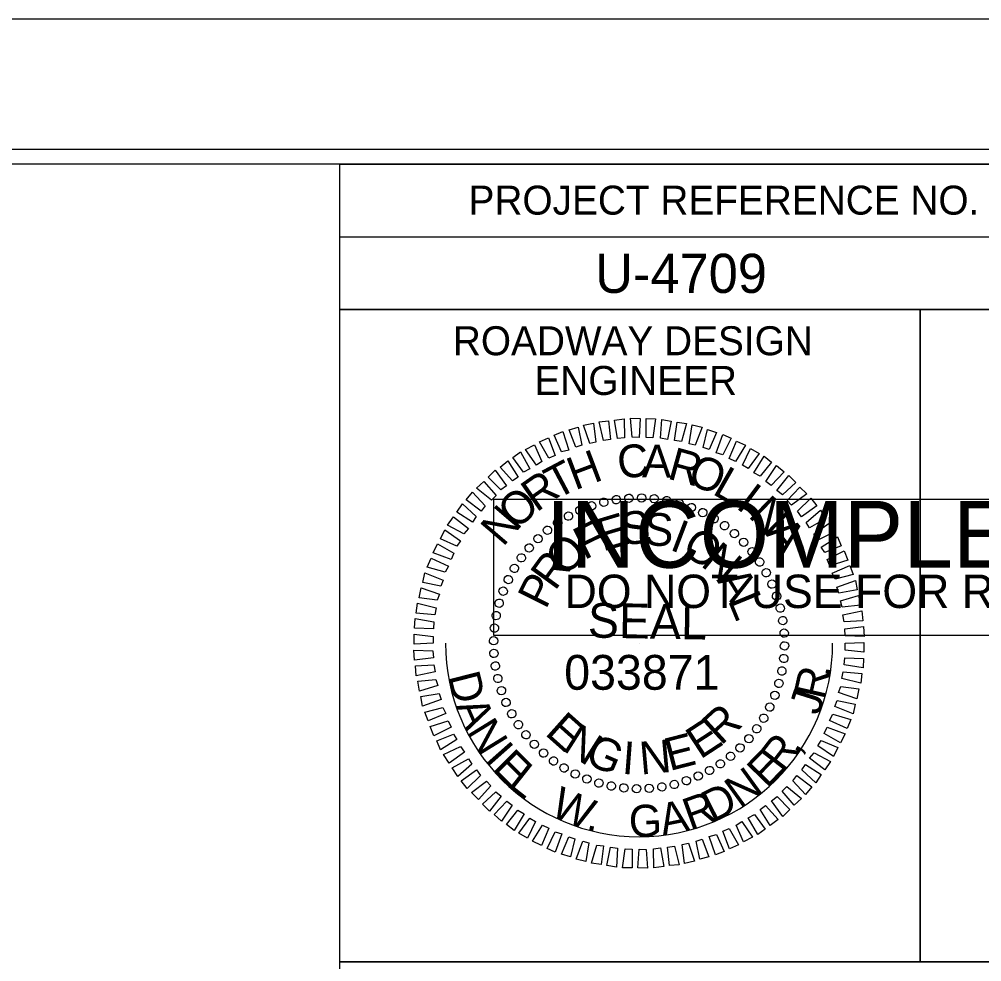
# Model space of a CAD drawing. Extents: x 958711 to 962106, y 831169 to 840840.
# Drawn here: x 960122.5 to 960288.4, y 837004.2 to 837166.7 of the extents above; entities that cross this region are included whole.
import ezdxf

# ---------------------------------------------------------------- set-up
doc = ezdxf.new("R2010")
doc.units = 0
for name, color, linetype in [('Scratch_Level_0', 7, 'Continuous'), ('Sheet Data Field CELL', 7, 'Continuous'), ('Sheet Plot Border Inside CELL', 7, 'Continuous'), ('Sheet Plot Border Outside CELL', 7, 'Continuous'), ('Sheet Professional Seal CELL', 7, 'Continuous'), ('Sheet Profile Grid Minor CELL', 7, 'Continuous'), ('Sheet Sticker Exception Certification CELL', 7, 'Continuous'), ('Sheet Sticker Incomplete CELL', 7, 'Continuous'), ('Sheet Typical CELL', 7, 'Continuous')]:
    doc.layers.add(name, color=color, linetype=linetype)

msp = doc.modelspace()

# ---------------------------------------------------------------- linework, layer by layer
at = {"layer": 'Scratch_Level_0'}
msp.add_arc((960229.34, 837059.11), 33.36, 180, 360, dxfattribs=at)
at = {"layer": 'Sheet Plot Border Inside CELL'}
msp.add_lwpolyline([(960390.3, 837144.29), (958723.8, 837144.29), (958723.8, 836089.19), (960390.3, 836089.19)], close=True, dxfattribs=at)
at = {"layer": 'Sheet Plot Border Outside CELL'}
msp.add_lwpolyline([(960394.8, 837166.74), (958710.8, 837166.74), (958710.8, 836066.74), (960394.8, 836066.74)], close=True, dxfattribs=at)
at = {"layer": 'Sheet Professional Seal CELL'}
for p, q in [((960221.14, 837082.86), (960221.14, 837082.86)), ((960223.24, 837083.46), (960223.24, 837083.46)), ((960225.44, 837083.86), (960225.44, 837083.86)), ((960227.59, 837084.16), (960227.59, 837084.16)), ((960229.79, 837084.21), (960229.79, 837084.21)), ((960231.99, 837084.06), (960231.99, 837084.06)), ((960234.14, 837083.71), (960234.14, 837083.71)), ((960236.24, 837083.26), (960236.24, 837083.26)), ((960219.14, 837082.06), (960219.14, 837082.06)), ((960238.34, 837082.56), (960238.34, 837082.56)), ((960240.34, 837081.66), (960240.34, 837081.66)), ((960215.29, 837079.91), (960215.29, 837079.91)), ((960217.19, 837081.06), (960217.19, 837081.06)), ((960242.29, 837080.66), (960242.29, 837080.66)), ((960213.54, 837078.66), (960213.54, 837078.66)), ((960244.09, 837079.41), (960244.09, 837079.41)), ((960245.84, 837078.06), (960245.84, 837078.06)), ((960211.89, 837077.16), (960211.89, 837077.16)), ((960247.39, 837076.56), (960247.39, 837076.56)), ((960210.39, 837075.61), (960210.39, 837075.61)), ((960248.89, 837074.91), (960248.89, 837074.91)), ((960209.04, 837073.86), (960209.04, 837073.86)), ((960250.14, 837073.16), (960250.14, 837073.16)), ((960207.79, 837072.06), (960207.79, 837072.06)), ((960251.29, 837071.26), (960251.29, 837071.26)), ((960206.79, 837070.11), (960206.79, 837070.11)), ((960205.89, 837068.11), (960205.89, 837068.11)), ((960252.29, 837069.31), (960252.29, 837069.31)), ((960253.09, 837067.31), (960253.09, 837067.31)), ((960205.19, 837066.01), (960205.19, 837066.01)), ((960253.69, 837065.21), (960253.69, 837065.21)), ((960204.74, 837063.91), (960204.74, 837063.91)), ((960254.09, 837063.01), (960254.09, 837063.01)), ((960204.39, 837061.76), (960204.39, 837061.76)), ((960254.39, 837060.86), (960254.39, 837060.86)), ((960204.24, 837059.56), (960204.24, 837059.56)), ((960229.34, 837059.11), (960229.34, 837059.11)), ((960254.44, 837058.66), (960254.44, 837058.66)), ((960204.29, 837057.36), (960204.29, 837057.36)), ((960254.29, 837056.46), (960254.29, 837056.46)), ((960204.59, 837055.21), (960204.59, 837055.21)), ((960204.99, 837053.01), (960204.99, 837053.01)), ((960253.94, 837054.31), (960253.94, 837054.31)), ((960253.49, 837052.21), (960253.49, 837052.21)), ((960205.59, 837050.91), (960205.59, 837050.91)), ((960252.79, 837050.11), (960252.79, 837050.11)), ((960206.39, 837048.91), (960206.39, 837048.91)), ((960251.89, 837048.11), (960251.89, 837048.11)), ((960207.39, 837046.96), (960207.39, 837046.96)), ((960208.54, 837045.06), (960208.54, 837045.06)), ((960250.89, 837046.16), (960250.89, 837046.16)), ((960209.79, 837043.31), (960209.79, 837043.31)), ((960249.64, 837044.36), (960249.64, 837044.36)), ((960211.29, 837041.66), (960211.29, 837041.66)), ((960248.29, 837042.61), (960248.29, 837042.61)), ((960212.84, 837040.16), (960212.84, 837040.16)), ((960246.79, 837041.06), (960246.79, 837041.06)), ((960214.59, 837038.81), (960214.59, 837038.81)), ((960243.39, 837038.31), (960243.39, 837038.31)), ((960245.14, 837039.56), (960245.14, 837039.56)), ((960216.39, 837037.56), (960216.39, 837037.56)), ((960218.34, 837036.56), (960218.34, 837036.56)), ((960241.49, 837037.16), (960241.49, 837037.16)), ((960220.34, 837035.66), (960220.34, 837035.66)), ((960222.44, 837034.96), (960222.44, 837034.96)), ((960235.44, 837034.76), (960235.44, 837034.76)), ((960237.54, 837035.36), (960237.54, 837035.36)), ((960239.54, 837036.16), (960239.54, 837036.16)), ((960224.54, 837034.51), (960224.54, 837034.51)), ((960226.69, 837034.16), (960226.69, 837034.16)), ((960228.89, 837034.01), (960228.89, 837034.01)), ((960231.09, 837034.06), (960231.09, 837034.06)), ((960233.24, 837034.36), (960233.24, 837034.36))]:
    msp.add_line(p, q, dxfattribs=at)
for points in [[(960225.64, 837094.41), (960225.09, 837097.61), (960226.79, 837097.81), (960226.84, 837094.56)], [(960228.14, 837094.66), (960227.89, 837097.91), (960229.54, 837097.86), (960229.34, 837094.61)], [(960230.54, 837094.61), (960230.54, 837097.86), (960232.19, 837097.81), (960231.74, 837094.56)], [(960218.44, 837092.91), (960217.29, 837095.91), (960218.84, 837096.36), (960219.49, 837093.26)], [(960220.84, 837093.56), (960219.79, 837096.71), (960221.49, 837097.06), (960221.89, 837093.81)], [(960223.24, 837094.11), (960222.44, 837097.31), (960224.09, 837097.46), (960224.44, 837094.26)], [(960233.04, 837094.46), (960233.24, 837097.71), (960234.89, 837097.41), (960234.24, 837094.26)], [(960235.44, 837094.06), (960235.89, 837097.26), (960237.54, 837097.01), (960236.64, 837093.91)], [(960237.99, 837093.51), (960238.49, 837096.76), (960240.19, 837096.36), (960239.04, 837093.26)], [(960213.79, 837091.06), (960212.19, 837093.86), (960213.74, 837094.56), (960214.89, 837091.51)], [(960215.99, 837092.11), (960214.69, 837095.01), (960216.19, 837095.61), (960217.24, 837092.41)], [(960240.39, 837092.86), (960241.14, 837095.96), (960242.69, 837095.46), (960241.44, 837092.51)], [(960242.64, 837091.96), (960243.79, 837095.11), (960245.19, 837094.51), (960243.79, 837091.61)], [(960211.64, 837089.86), (960209.79, 837092.56), (960211.34, 837093.36), (960212.59, 837090.46)], [(960244.89, 837091.01), (960246.14, 837093.96), (960247.69, 837093.26), (960245.99, 837090.46)], [(960209.44, 837088.61), (960207.59, 837091.16), (960208.89, 837092.11), (960210.54, 837089.21)], [(960247.19, 837089.86), (960248.54, 837092.71), (960250.04, 837091.86), (960248.14, 837089.26)], [(960249.14, 837088.51), (960250.89, 837091.41), (960252.19, 837090.36), (960250.24, 837087.91)], [(960207.54, 837087.11), (960205.39, 837089.51), (960206.74, 837090.56), (960208.49, 837087.76)], [(960251.19, 837087.01), (960253.04, 837089.76), (960254.34, 837088.66), (960252.14, 837086.31)], [(960205.54, 837085.56), (960203.34, 837087.76), (960204.54, 837088.96), (960206.49, 837086.26)], [(960253.09, 837085.46), (960255.14, 837088.06), (960256.34, 837086.86), (960254.04, 837084.71)], [(960203.89, 837083.81), (960201.34, 837085.86), (960202.59, 837087.01), (960204.69, 837084.61)], [(960202.14, 837081.91), (960199.54, 837083.86), (960200.64, 837085.16), (960202.84, 837082.81)], [(960254.89, 837083.71), (960257.04, 837086.06), (960258.24, 837084.86), (960255.64, 837082.91)], [(960200.64, 837080.01), (960197.94, 837081.71), (960198.89, 837083.16), (960201.29, 837080.96)], [(960256.64, 837081.91), (960258.94, 837084.16), (960259.99, 837082.81), (960257.34, 837080.91)], [(960258.14, 837079.96), (960260.59, 837082.06), (960261.54, 837080.61), (960258.74, 837079.01)], [(960199.14, 837078.01), (960196.34, 837079.51), (960197.34, 837080.91), (960199.94, 837078.91)], [(960259.44, 837077.91), (960262.09, 837079.81), (960263.04, 837078.31), (960260.14, 837076.91)], [(960197.94, 837075.86), (960195.09, 837077.11), (960195.84, 837078.66), (960198.54, 837076.81)], [(960196.94, 837073.56), (960193.84, 837074.71), (960194.59, 837076.26), (960197.44, 837074.66)], [(960260.74, 837075.71), (960263.54, 837077.46), (960264.19, 837075.91), (960261.34, 837074.76)], [(960261.74, 837073.56), (960264.69, 837075.06), (960265.34, 837073.46), (960262.24, 837072.46)], [(960195.94, 837071.36), (960192.84, 837072.26), (960193.49, 837073.81), (960196.49, 837072.41)], [(960195.19, 837068.96), (960192.09, 837069.61), (960192.44, 837071.26), (960195.59, 837070.01)], [(960262.64, 837071.21), (960265.69, 837072.51), (960266.24, 837070.96), (960263.14, 837070.16)], [(960263.44, 837068.81), (960266.64, 837069.96), (960266.94, 837068.31), (960263.79, 837067.76)], [(960194.54, 837066.56), (960191.44, 837066.96), (960191.79, 837068.66), (960194.94, 837067.61)], [(960264.04, 837066.41), (960267.19, 837067.36), (960267.49, 837065.66), (960264.34, 837065.36)], [(960194.14, 837064.01), (960190.94, 837064.31), (960191.14, 837066.01), (960194.39, 837065.21)], [(960264.49, 837064.01), (960267.74, 837064.71), (960267.89, 837063.01), (960264.69, 837062.81)], [(960193.89, 837061.61), (960190.64, 837061.71), (960190.74, 837063.36), (960193.99, 837062.81)], [(960264.79, 837061.61), (960268.04, 837062.01), (960268.14, 837060.31), (960264.89, 837060.41)], [(960193.84, 837059.11), (960190.59, 837058.96), (960190.59, 837060.66), (960193.84, 837060.31)], [(960264.84, 837059.11), (960268.09, 837059.26), (960268.09, 837057.56), (960264.84, 837057.91)], [(960193.89, 837056.61), (960190.64, 837056.21), (960190.54, 837057.91), (960193.79, 837057.81)], [(960264.79, 837056.61), (960268.04, 837056.51), (960267.94, 837054.86), (960264.69, 837055.41)], [(960194.19, 837054.21), (960190.94, 837053.51), (960190.79, 837055.21), (960193.99, 837055.41)], [(960264.54, 837054.21), (960267.74, 837053.91), (960267.54, 837052.21), (960264.29, 837053.01)], [(960194.64, 837051.81), (960191.49, 837050.86), (960191.19, 837052.56), (960194.34, 837052.86)], [(960264.14, 837051.66), (960267.24, 837051.26), (960266.89, 837049.56), (960263.74, 837050.61)], [(960195.24, 837049.41), (960192.04, 837048.26), (960191.74, 837049.91), (960194.89, 837050.46)], [(960196.04, 837047.01), (960192.99, 837045.71), (960192.44, 837047.26), (960195.54, 837048.06)], [(960263.49, 837049.26), (960266.59, 837048.61), (960266.24, 837046.96), (960263.09, 837048.21)], [(960262.74, 837046.86), (960265.84, 837045.96), (960265.19, 837044.41), (960262.19, 837045.81)], [(960196.94, 837044.66), (960193.99, 837043.16), (960193.34, 837044.76), (960196.44, 837045.76)], [(960261.74, 837044.66), (960264.84, 837043.51), (960264.09, 837041.96), (960261.24, 837043.56)], [(960197.94, 837042.51), (960195.14, 837040.76), (960194.49, 837042.31), (960197.34, 837043.46)], [(960260.74, 837042.36), (960263.59, 837041.11), (960262.84, 837039.56), (960260.14, 837041.41)], [(960199.24, 837040.31), (960196.59, 837038.41), (960195.64, 837039.91), (960198.54, 837041.31)], [(960259.54, 837040.21), (960262.34, 837038.71), (960261.34, 837037.31), (960258.74, 837039.31)], [(960200.54, 837038.26), (960198.09, 837036.16), (960197.14, 837037.61), (960199.94, 837039.21)], [(960258.04, 837038.21), (960260.74, 837036.51), (960259.79, 837035.06), (960257.39, 837037.26)], [(960202.04, 837036.31), (960199.74, 837034.06), (960198.69, 837035.41), (960201.34, 837037.31)], [(960203.79, 837034.51), (960201.64, 837032.16), (960200.44, 837033.36), (960203.04, 837035.31)], [(960256.54, 837036.31), (960259.14, 837034.36), (960258.04, 837033.06), (960255.84, 837035.41)], [(960205.59, 837032.76), (960203.54, 837030.16), (960202.34, 837031.36), (960204.64, 837033.51)], [(960254.79, 837034.41), (960257.34, 837032.36), (960256.09, 837031.21), (960253.99, 837033.61)], [(960207.49, 837031.21), (960205.64, 837028.46), (960204.34, 837029.56), (960206.54, 837031.91)], [(960253.14, 837032.66), (960255.34, 837030.46), (960254.14, 837029.26), (960252.19, 837031.96)], [(960209.54, 837029.71), (960207.79, 837026.81), (960206.49, 837027.86), (960208.44, 837030.31)], [(960251.14, 837031.11), (960253.29, 837028.71), (960251.94, 837027.66), (960250.19, 837030.46)], [(960211.49, 837028.36), (960210.14, 837025.51), (960208.64, 837026.36), (960210.54, 837028.96)], [(960247.04, 837028.36), (960248.89, 837025.66), (960247.34, 837024.86), (960246.09, 837027.76)], [(960249.24, 837029.61), (960251.09, 837027.06), (960249.79, 837026.11), (960248.14, 837029.01)], [(960213.79, 837027.21), (960212.54, 837024.26), (960210.99, 837024.96), (960212.69, 837027.76)], [(960216.04, 837026.26), (960214.89, 837023.11), (960213.49, 837023.71), (960214.89, 837026.61)], [(960244.89, 837027.16), (960246.49, 837024.36), (960244.94, 837023.66), (960243.79, 837026.71)], [(960218.29, 837025.36), (960217.54, 837022.26), (960215.99, 837022.76), (960217.24, 837025.71)], [(960220.69, 837024.71), (960220.19, 837021.46), (960218.49, 837021.86), (960219.64, 837024.96)], [(960240.24, 837025.31), (960241.39, 837022.31), (960239.84, 837021.86), (960239.19, 837024.96)], [(960242.69, 837026.11), (960243.99, 837023.21), (960242.49, 837022.61), (960241.44, 837025.81)], [(960223.24, 837024.16), (960222.79, 837020.96), (960221.14, 837021.21), (960222.04, 837024.31)], [(960225.64, 837023.76), (960225.44, 837020.51), (960223.79, 837020.81), (960224.44, 837023.96)], [(960228.14, 837023.61), (960228.14, 837020.36), (960226.49, 837020.41), (960226.94, 837023.66)], [(960230.54, 837023.56), (960230.79, 837020.31), (960229.14, 837020.36), (960229.34, 837023.61)], [(960233.04, 837023.81), (960233.59, 837020.61), (960231.89, 837020.41), (960231.84, 837023.66)], [(960235.44, 837024.11), (960236.24, 837020.91), (960234.59, 837020.76), (960234.24, 837023.96)], [(960237.84, 837024.66), (960238.89, 837021.51), (960237.19, 837021.16), (960236.79, 837024.41)]]:
    msp.add_lwpolyline(points, close=True, dxfattribs=at)
for centre, major_axis in [((960225.41, 837083.88), (-0.113, 0.711)), ((960227.59, 837084.13), (-0.05, 0.718)), ((960229.78, 837084.19), (0.013, 0.72)), ((960231.96, 837084.05), (0.075, 0.716)), ((960234.12, 837083.73), (0.137, 0.707)), ((960219.14, 837082.02), (-0.293, 0.658)), ((960221.17, 837082.82), (-0.234, 0.681)), ((960223.27, 837083.44), (-0.174, 0.699)), ((960236.25, 837083.22), (0.198, 0.692)), ((960238.33, 837082.52), (0.258, 0.672)), ((960217.18, 837081.04), (-0.349, 0.63)), ((960240.33, 837081.65), (0.316, 0.647)), ((960242.26, 837080.61), (0.371, 0.617)), ((960215.31, 837079.9), (-0.403, 0.597)), ((960244.08, 837079.4), (0.423, 0.582)), ((960211.92, 837077.15), (-0.5, 0.518)), ((960213.55, 837078.6), (-0.453, 0.56)), ((960245.79, 837078.04), (0.472, 0.543)), ((960210.41, 837075.56), (-0.543, 0.472)), ((960247.38, 837076.53), (0.518, 0.5)), ((960209.05, 837073.85), (-0.582, 0.423)), ((960248.83, 837074.89), (0.56, 0.453)), ((960250.13, 837073.13), (0.597, 0.403)), ((960207.84, 837072.03), (-0.617, 0.371)), ((960251.27, 837071.27), (0.63, 0.349)), ((960206.8, 837070.1), (-0.647, 0.316)), ((960252.25, 837069.31), (0.658, 0.293)), ((960205.92, 837068.1), (-0.672, 0.258)), ((960253.05, 837067.27), (0.681, 0.234)), ((960205.23, 837066.02), (-0.692, 0.198)), ((960204.72, 837063.89), (-0.707, 0.137)), ((960253.67, 837065.18), (0.699, 0.174)), ((960254.11, 837063.03), (0.711, 0.113)), ((960204.4, 837061.73), (-0.716, 0.075)), ((960254.36, 837060.86), (0.718, 0.05)), ((960204.26, 837059.55), (-0.72, 0.013)), ((960204.32, 837057.36), (-0.718, -0.05)), ((960254.41, 837058.67), (0.72, -0.013)), ((960254.28, 837056.49), (0.716, -0.075)), ((960204.57, 837055.19), (-0.711, -0.113)), ((960253.96, 837054.32), (0.707, -0.137)), ((960205, 837053.04), (-0.699, -0.174)), ((960253.45, 837052.2), (0.692, -0.198)), ((960205.62, 837050.94), (-0.681, -0.234)), ((960206.43, 837048.91), (-0.658, -0.293)), ((960252.75, 837050.12), (0.672, -0.258)), ((960251.88, 837048.11), (0.647, -0.316)), ((960207.4, 837046.95), (-0.63, -0.349)), ((960250.84, 837046.19), (0.617, -0.371)), ((960208.55, 837045.08), (-0.597, -0.403)), ((960249.63, 837044.37), (0.582, -0.423)), ((960209.85, 837043.33), (-0.56, -0.453)), ((960248.27, 837042.66), (0.543, -0.472)), ((960211.3, 837041.69), (-0.518, -0.5)), ((960246.76, 837041.07), (0.5, -0.518)), ((960212.88, 837040.18), (-0.472, -0.543)), ((960245.12, 837039.62), (0.453, -0.56)), ((960214.6, 837038.82), (-0.423, -0.582)), ((960216.42, 837037.61), (-0.371, -0.617)), ((960243.36, 837038.32), (0.403, -0.597)), ((960218.34, 837036.57), (-0.316, -0.647)), ((960220.35, 837035.69), (-0.258, -0.672)), ((960239.54, 837036.2), (0.293, -0.658)), ((960241.5, 837037.17), (0.349, -0.63)), ((960222.43, 837035), (-0.198, -0.692)), ((960224.55, 837034.49), (-0.137, -0.707)), ((960226.72, 837034.17), (-0.075, -0.716)), ((960228.9, 837034.03), (-0.013, -0.72)), ((960231.09, 837034.09), (0.05, -0.718)), ((960233.26, 837034.34), (0.113, -0.711)), ((960235.41, 837034.77), (0.174, -0.699)), ((960237.5, 837035.4), (0.234, -0.681))]:
    msp.add_ellipse(centre, major_axis=major_axis, ratio=0.999708, dxfattribs=at)
at = {"layer": 'Sheet Sticker Exception Certification CELL'}
for p, q in [((960177.75, 836980.69), (960177.75, 837004.19)), ((960177.75, 837004.19), (960377.79, 837004.19))]:
    msp.add_line(p, q, dxfattribs=at)
at = {"layer": 'Sheet Sticker Incomplete CELL'}
msp.add_lwpolyline([(960204.3, 837060.44), (960204.3, 837083.94), (960351.3, 837083.94), (960351.3, 837060.44)], close=True, dxfattribs=at)
at = {"layer": 'Sheet Typical CELL'}
for p, q in [((960177.75, 837129.19), (960377.8, 837129.19)), ((960277.8, 837116.69), (960277.8, 837004.24))]:
    msp.add_line(p, q, dxfattribs=at)
for points in [[(960377.8, 837141.74), (958877.8, 837141.74), (958877.8, 836091.74), (960377.8, 836091.74)], [(960177.75, 837141.74), (960377.8, 837141.74), (960377.8, 837116.69), (960177.75, 837116.69)], [(960177.75, 837116.69), (960277.8, 837116.69), (960277.8, 837004.19), (960177.75, 837004.19)], [(960277.8, 837116.69), (960377.8, 837116.69), (960377.8, 837004.19), (960277.8, 837004.19)]]:
    msp.add_lwpolyline(points, close=True, dxfattribs=at)

# ---------------------------------------------------------------- texts
at = {"layer": 'Sheet Data Field CELL'}
msp.add_text('U-4709', height=6.75, dxfattribs=at).set_placement((960221.78, 837119.54))
at = {"layer": 'Sheet Professional Seal CELL'}
for s, height, rotation, p in [('C', 5.64, 6.2199, (960225.89, 837087.46)), ('A', 5.64, 359.0203, (960229.84, 837087.76)), ('R', 5.64, 344.6211, (960234.04, 837087.56)), ('H', 5.64, 20.6195, (960218.29, 837085.46)), ('O', 5.64, 337.4212, (960237.39, 837086.81)), ('T', 5.64, 27.8198, (960215.04, 837083.81)), ('L', 5.64, 330.2209, (960241.79, 837084.96)), ('R', 5.64, 35.0205, (960211.64, 837081.61)), ('I', 5.64, 323.0201, (960245.84, 837082.56)), ('O', 5.64, 42.2217, (960208.19, 837078.51)), ('N', 5.64, 315.8189, (960247.99, 837081.01)), ('N', 5.64, 49.4235, (960205.89, 837075.61)), ('E', 5.64, 16.6111, (960223.09, 837074.91)), ('S', 5.64, 7.2556, (960226.54, 837075.96)), ('S', 5.64, 357.9004, (960230.14, 837076.01)), ('F', 5.64, 25.967, (960219.89, 837073.41)), ('I', 5.64, 339.1896, (960234.44, 837075.31)), ('A', 5.64, 308.6172, (960250.94, 837078.06)), ('O', 5.64, 329.8335, (960236.44, 837074.61)), ('O', 5.64, 44.6812, (960216.59, 837070.46)), ('N', 5.64, 320.4766, (960239.79, 837072.61)), ('R', 5.64, 54.0397, (960214.84, 837068.01)), ('P', 5.64, 63.3989, (960213.24, 837064.81)), ('A', 5.64, 301.7603, (960242.64, 837070.01)), ('L', 5.64, 292.4008, (960244.59, 837066.56)), ('SEAL', 5.998, 359, (960220.49, 837060.11)), ('R', 5.64, 42.4814, (960243.44, 837041.36)), ('E', 5.64, 318.2769, (960212.94, 837043.46)), ('N', 5.64, 327.634, (960215.94, 837040.76)), ('E', 5.64, 33.1241, (960239.89, 837039.01)), ('G', 5.64, 336.9902, (960219.74, 837038.51)), ('E', 5.64, 14.4118, (960234.59, 837037.06)), ('I', 5.64, 355.7012, (960226.29, 837036.61)), ('N', 5.64, 5.0564, (960229.64, 837036.46))]:
    msp.add_text(s, height=height, rotation=rotation, dxfattribs=at).set_placement(p)
at = {"layer": 'Sheet Profile Grid Minor CELL'}
msp.add_text('033871', height=5.998, dxfattribs=at).set_placement((960216.44, 837051.1))
for s, rotation, p in [('R', 77.3541, (960261.31, 837049.21)), ('D', 284.2682, (960196.35, 837053.47)), ('.', 84.2805, (960262.27, 837053.13)), ('J', 72.4855, (960260.35, 837046.53)), ('A', 293.4128, (960197.66, 837048.3)), ('N', 301.5986, (960199.53, 837043.9)), ('R', 52.3788, (960254.14, 837036.63)), ('I', 311.5304, (960202.6, 837038.98)), (',', 59.3052, (960256.67, 837039.79)), ('E', 315.0508, (960203.88, 837037.38)), ('E', 45.7958, (960251.4, 837033.94)), ('L', 321.6338, (960206.54, 837034.6)), ('N', 35.8641, (960246.73, 837030.51)), ('W', 336.8891, (960213.79, 837029.47)), ('R', 19.793, (960238.13, 837026.81)), ('D', 26.7195, (960241.96, 837028.11)), ('A', 11.6072, (960233.44, 837025.89)), ('G', 1.6755, (960227.65, 837025.68)), ('.', 348.4952, (960220.07, 837026.95))]:
    msp.add_text(s, height=5.5, rotation=rotation, dxfattribs=at).set_placement(p)
at = {"layer": 'Sheet Sticker Incomplete CELL'}
for s, height, p in [('INCOMPLETE PLANS', 11.52, (960213.25, 837072.14)), ('DO NOT USE FOR R/W ACQUISITION', 5.76, (960216.5, 837065.19))]:
    msp.add_text(s, height=height, dxfattribs=at).set_placement(p)
at = {"layer": 'Sheet Typical CELL'}
for s, height, p in [('PROJECT REFERENCE NO.', 5.0001, (960199.95, 837133.04)), ('ROADWAY DESIGN', 5.0001, (960197.25, 837108.79)), ('ENGINEER', 5, (960211.3, 837101.94))]:
    msp.add_text(s, height=height, dxfattribs=at).set_placement(p)

doc.saveas('drawing.dxf')
